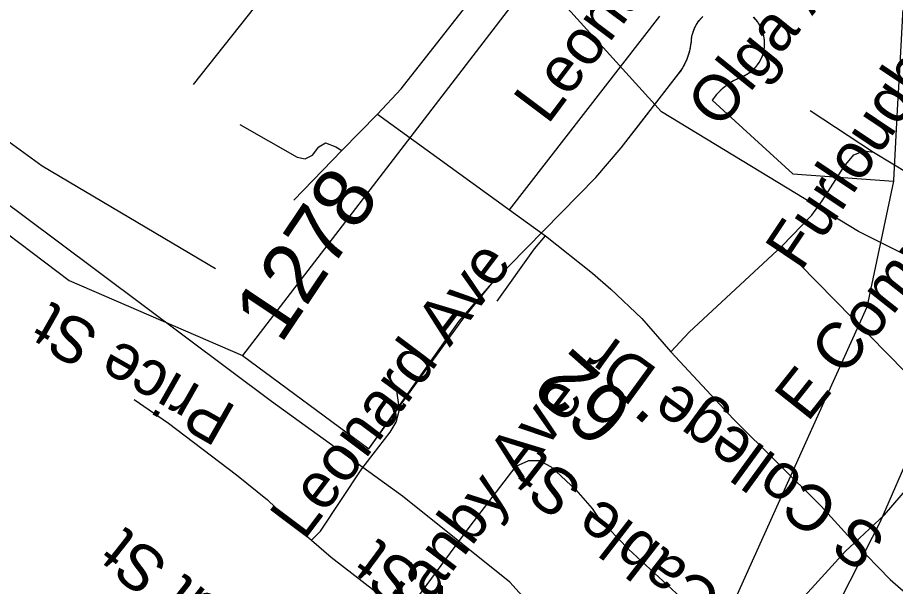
# Model space of a CAD drawing. Extents: x 1716282 to 1717158, y 799307 to 801078.
# Drawn here: x 1716807.84 to 1716834.17, y 800751.64 to 800768.71 of the extents above; entities that cross this region are included whole.
import ezdxf

# ---------------------------------------------------------------- set-up
doc = ezdxf.new("R2010")
doc.units = 0
for name, color, linetype in [('Exist Boundary Political City Limit New', 7, 'Continuous'), ('Exist Hydrographic Misc Water Feature', 7, 'Continuous'), ('Exist Road Non-System Type 51', 7, 'Continuous'), ('Exist Road Non-System Type 51 Label', 7, 'Continuous'), ('Exist Road Primary Interstate Ramp 1 Lane Attributed', 7, 'Continuous'), ('Exist Road Secondary Mileage Tenths English Label', 7, 'Continuous'), ('Exist Road Secondary Type 51 Attributed', 7, 'Continuous'), ('Exist Road Secondary Type 51 Label', 7, 'Continuous'), ('Exist Road Secondary Type 51 Number Label', 7, 'Continuous'), ('Map Preparation Boundary City Limit Buffer Line', 7, 'Continuous')]:
    doc.layers.add(name, color=color, linetype=linetype)

msp = doc.modelspace()

# ---------------------------------------------------------------- linework, layer by layer
at = {"layer": 'Exist Boundary Political City Limit New'}
for points in [[(1716834.778, 800780.982), (1716833.185, 800782.032), (1716832.823, 800782.29), (1716831.114, 800780.071), (1716826.885, 800774.592), (1716826.841, 800774.53), (1716814.586, 800758.566), (1716818.37, 800755.771)], [(1716834.11, 800763.795), (1716834.114, 800763.826), (1716834.242, 800766.118), (1716834.298, 800767.117), (1716834.694, 800774.58), (1716834.709, 800775.745), (1716834.778, 800780.982)], [(1716834.11, 800763.795), (1716833.305, 800760.022), (1716832.112, 800757.372), (1716829.513, 800751.6), (1716828.118, 800748.504), (1716830.111, 800743.692), (1716849.41, 800759.889), (1716847.021, 800765.269), (1716846.178, 800767.852), (1716845.613, 800770.743), (1716845.226, 800773.688), (1716850.853, 800766.071), (1716851.697, 800766.703), (1716854.143, 800763.725), (1716855.625, 800759.697), (1716859.113, 800753.96), (1716860.899, 800751.388), (1716863.463, 800748.209), (1716864.965, 800746.757)], [(1716793.108, 800773.151), (1716809.386, 800760.815), (1716814.586, 800758.566), (1716818.37, 800755.771), (1716821.088, 800759.599), (1716822.064, 800760.725), (1716825.186, 800763.909), (1716825.944, 800764.802), (1716827.082, 800766.265), (1716827.662, 800767.021), (1716827.773, 800767.17), (1716827.863, 800767.341), (1716827.918, 800767.465), (1716828.004, 800767.711), (1716828.034, 800767.886), (1716828.046, 800767.982), (1716828.053, 800768.078), (1716828.063, 800768.144), (1716828.07, 800768.182), (1716828.096, 800768.267), (1716828.116, 800768.328), (1716828.161, 800768.432), (1716828.198, 800768.498), (1716828.268, 800768.606), (1716828.39, 800768.736)], [(1716828.288, 800768.624), (1716828.3, 800768.64), (1716828.313, 800768.654), (1716828.325, 800768.668), (1716828.337, 800768.68), (1716828.351, 800768.697), (1716828.364, 800768.708), (1716828.379, 800768.724)], [(1716829.908, 800768.717), (1716829.977, 800768.636), (1716830.027, 800768.576), (1716830.046, 800768.544), (1716830.072, 800768.511), (1716830.145, 800768.369), (1716830.192, 800768.233), (1716830.21, 800768.159), (1716830.221, 800768.103), (1716830.231, 800768.008), (1716830.233, 800767.951), (1716830.233, 800767.886), (1716830.226, 800767.798), (1716830.214, 800767.722), (1716830.195, 800767.649), (1716830.175, 800767.574), (1716830.146, 800767.502), (1716830.076, 800767.366), (1716830.04, 800767.316), (1716830.024, 800767.289), (1716829.964, 800767.211), (1716829.912, 800767.158), (1716829.797, 800767.053), (1716829.633, 800766.956), (1716829.308, 800766.807), (1716829.179, 800766.729), (1716829.048, 800766.634), (1716828.972, 800766.57), (1716828.887, 800766.489), (1716828.799, 800766.395), (1716828.673, 800766.227), (1716831.092, 800764.023), (1716834.11, 800763.795)], [(1716829.901, 800768.72), (1716829.914, 800768.707), (1716829.929, 800768.694), (1716829.941, 800768.68), (1716829.953, 800768.665)], [(1716818.37, 800755.771), (1716821.192, 800759.663), (1716822.064, 800760.725), (1716825.186, 800763.909), (1716825.944, 800764.802), (1716826.537, 800765.566), (1716827.082, 800766.265), (1716827.534, 800766.846), (1716827.675, 800767.026), (1716827.692, 800767.05), (1716827.7, 800767.062), (1716827.711, 800767.077), (1716827.719, 800767.088), (1716827.727, 800767.099), (1716827.736, 800767.113), (1716827.747, 800767.132), (1716827.754, 800767.143), (1716827.762, 800767.154), (1716827.773, 800767.17), (1716827.779, 800767.182), (1716827.788, 800767.196), (1716827.795, 800767.211), (1716827.804, 800767.224), (1716827.812, 800767.239), (1716827.82, 800767.253), (1716827.827, 800767.268), (1716827.842, 800767.294), (1716827.849, 800767.306), (1716827.854, 800767.319), (1716827.862, 800767.336), (1716827.868, 800767.349), (1716827.874, 800767.361), (1716827.882, 800767.375), (1716827.893, 800767.401), (1716827.898, 800767.413), (1716827.907, 800767.437), (1716827.913, 800767.449), (1716827.918, 800767.465), (1716827.926, 800767.48), (1716827.935, 800767.503), (1716827.939, 800767.517), (1716827.948, 800767.547), (1716827.954, 800767.559), (1716827.962, 800767.583), (1716827.966, 800767.597), (1716827.971, 800767.61), (1716827.975, 800767.627), (1716827.978, 800767.641), (1716827.988, 800767.67), (1716827.992, 800767.684), (1716827.995, 800767.698), (1716828, 800767.715), (1716828.004, 800767.731), (1716828.008, 800767.749), (1716828.012, 800767.769), (1716828.017, 800767.789), (1716828.019, 800767.81), (1716828.024, 800767.836), (1716828.028, 800767.863), (1716828.031, 800767.877), (1716828.034, 800767.901), (1716828.038, 800767.918), (1716828.041, 800767.94), (1716828.044, 800767.967), (1716828.046, 800767.982), (1716828.047, 800768.004), (1716828.05, 800768.031), (1716828.052, 800768.056), (1716828.053, 800768.078), (1716828.057, 800768.105), (1716828.059, 800768.126), (1716828.063, 800768.144), (1716828.065, 800768.162), (1716828.07, 800768.182), (1716828.076, 800768.2), (1716828.08, 800768.218), (1716828.086, 800768.237), (1716828.092, 800768.255), (1716828.096, 800768.272), (1716828.102, 800768.291), (1716828.109, 800768.309), (1716828.116, 800768.328), (1716828.123, 800768.346), (1716828.131, 800768.363), (1716828.138, 800768.381), (1716828.144, 800768.397), (1716828.155, 800768.416), (1716828.161, 800768.432), (1716828.172, 800768.451), (1716828.18, 800768.465), (1716828.192, 800768.483), (1716828.198, 800768.498), (1716828.211, 800768.516), (1716828.218, 800768.53), (1716828.231, 800768.548), (1716828.241, 800768.564), (1716828.253, 800768.579), (1716828.263, 800768.595), (1716828.276, 800768.609), (1716828.288, 800768.624)], [(1716829.953, 800768.665), (1716829.965, 800768.65), (1716829.977, 800768.636), (1716829.991, 800768.62), (1716830.003, 800768.606), (1716830.014, 800768.591), (1716830.027, 800768.576), (1716830.036, 800768.56), (1716830.046, 800768.544), (1716830.058, 800768.529), (1716830.069, 800768.512), (1716830.078, 800768.496), (1716830.088, 800768.479), (1716830.097, 800768.464), (1716830.105, 800768.445), (1716830.113, 800768.433), (1716830.124, 800768.413), (1716830.132, 800768.395), (1716830.139, 800768.377), (1716830.147, 800768.359), (1716830.153, 800768.341), (1716830.16, 800768.323), (1716830.168, 800768.305), (1716830.174, 800768.288), (1716830.18, 800768.271), (1716830.187, 800768.253), (1716830.192, 800768.233), (1716830.198, 800768.216), (1716830.202, 800768.197), (1716830.206, 800768.178), (1716830.21, 800768.159), (1716830.214, 800768.14), (1716830.217, 800768.122), (1716830.221, 800768.103), (1716830.223, 800768.085), (1716830.225, 800768.064), (1716830.228, 800768.046), (1716830.231, 800768.027), (1716830.231, 800768.008), (1716830.233, 800767.994), (1716830.233, 800767.97), (1716830.233, 800767.951), (1716830.233, 800767.931), (1716830.235, 800767.914), (1716830.234, 800767.895), (1716830.234, 800767.875), (1716830.231, 800767.854), (1716830.23, 800767.835), (1716830.229, 800767.819), (1716830.226, 800767.798), (1716830.222, 800767.778), (1716830.22, 800767.76), (1716830.217, 800767.742), (1716830.214, 800767.721), (1716830.209, 800767.702), (1716830.205, 800767.685), (1716830.201, 800767.668), (1716830.195, 800767.649), (1716830.191, 800767.629), (1716830.187, 800767.612), (1716830.181, 800767.593), (1716830.175, 800767.574), (1716830.166, 800767.557), (1716830.16, 800767.538), (1716830.155, 800767.522), (1716830.146, 800767.502), (1716830.139, 800767.487), (1716830.129, 800767.467), (1716830.122, 800767.452), (1716830.112, 800767.433), (1716830.105, 800767.418), (1716830.095, 800767.402), (1716830.087, 800767.385), (1716830.076, 800767.366), (1716830.067, 800767.352), (1716830.055, 800767.334), (1716830.046, 800767.321), (1716830.033, 800767.302), (1716830.024, 800767.289), (1716830.011, 800767.272), (1716830.004, 800767.26), (1716829.988, 800767.241), (1716829.978, 800767.229), (1716829.964, 800767.211), (1716829.952, 800767.2), (1716829.936, 800767.184), (1716829.926, 800767.171), (1716829.912, 800767.158), (1716829.899, 800767.144), (1716829.884, 800767.131), (1716829.87, 800767.117), (1716829.855, 800767.104), (1716829.84, 800767.092), (1716829.826, 800767.081), (1716829.811, 800767.068), (1716829.795, 800767.056), (1716829.782, 800767.046), (1716829.764, 800767.035), (1716829.749, 800767.025), (1716829.733, 800767.013)], [(1716829.733, 800767.013), (1716829.717, 800767.004), (1716829.701, 800766.995), (1716829.684, 800766.983), (1716829.668, 800766.974), (1716829.65, 800766.964), (1716829.633, 800766.956), (1716829.617, 800766.947), (1716829.581, 800766.932), (1716829.568, 800766.927), (1716829.545, 800766.917), (1716829.519, 800766.908), (1716829.506, 800766.903), (1716829.483, 800766.893), (1716829.459, 800766.882), (1716829.436, 800766.871), (1716829.423, 800766.867), (1716829.41, 800766.859), (1716829.394, 800766.853), (1716829.372, 800766.842), (1716829.348, 800766.829), (1716829.335, 800766.824), (1716829.322, 800766.817), (1716829.308, 800766.807), (1716829.293, 800766.8), (1716829.28, 800766.793), (1716829.261, 800766.782), (1716829.239, 800766.768), (1716829.218, 800766.756), (1716829.206, 800766.747), (1716829.194, 800766.739), (1716829.179, 800766.729), (1716829.152, 800766.711), (1716829.131, 800766.696), (1716829.113, 800766.682), (1716829.089, 800766.666), (1716829.072, 800766.65), (1716829.048, 800766.634), (1716829.037, 800766.625), (1716829.026, 800766.616), (1716829.012, 800766.605), (1716829.003, 800766.596), (1716828.982, 800766.58), (1716828.972, 800766.57), (1716828.954, 800766.553), (1716828.943, 800766.544), (1716828.925, 800766.526), (1716828.914, 800766.517), (1716828.898, 800766.498), (1716828.887, 800766.489), (1716828.879, 800766.479), (1716828.868, 800766.47), (1716828.859, 800766.459), (1716828.848, 800766.447), (1716828.839, 800766.437), (1716828.828, 800766.428), (1716828.819, 800766.417), (1716828.799, 800766.395), (1716828.789, 800766.382), (1716828.779, 800766.369), (1716828.768, 800766.357), (1716828.757, 800766.344), (1716828.75, 800766.333), (1716828.741, 800766.322), (1716828.731, 800766.306), (1716828.721, 800766.297), (1716828.71, 800766.281), (1716828.701, 800766.27), (1716828.691, 800766.255), (1716828.683, 800766.243), (1716828.673, 800766.227), (1716831.092, 800764.023), (1716834.11, 800763.795)]]:
    msp.add_lwpolyline(points, dxfattribs=at)
at = {"layer": 'Exist Hydrographic Misc Water Feature'}
msp.add_lwpolyline([(1716876.042, 800751.14), (1716872.76, 800752.217), (1716871.349, 800752.22), (1716870.316, 800751.909), (1716868.528, 800750.75), (1716862.768, 800748.302), (1716861.859, 800748.263), (1716861.14, 800748.508), (1716860.381, 800748.958), (1716858.551, 800750.182), (1716851.597, 800754.307), (1716846.485, 800758.817), (1716843.528, 800759.819), (1716840.189, 800759.612), (1716836.246, 800760.699), (1716833.061, 800762.288), (1716827.152, 800765.878), (1716824.331, 800768.986), (1716822.573, 800770.041), (1716821.851, 800770.088)], dxfattribs=at)
at = {"layer": 'Exist Road Non-System Type 51'}
for p, q in [((1716813.112, 800766.697), (1716819.003, 800774.143)), ((1716822.589, 800762.941), (1716827.101, 800768.752)), ((1716817.562, 800764.716), (1716818.636, 800765.807)), ((1716818.636, 800765.807), (1716822.589, 800762.941)), ((1716831.609, 800765.918), (1716833.508, 800764.669)), ((1716816.122, 800763.23), (1716817.562, 800764.716)), ((1716822.589, 800762.941), (1716823.675, 800762.155))]:
    msp.add_line(p, q, dxfattribs=at)
for points in [[(1716818.636, 800765.807), (1716819.345, 800766.565), (1716823.114, 800771.382)], [(1716806.257, 800765.944), (1716808.577, 800764.256), (1716813.778, 800761.176)], [(1716814.503, 800765.496), (1716816.223, 800764.515), (1716816.47, 800764.474), (1716816.687, 800764.579), (1716816.878, 800764.831), (1716817.079, 800764.947), (1716817.386, 800764.829), (1716817.562, 800764.716)], [(1716830.757, 800761.851), (1716831.66, 800762.782), (1716831.973, 800763.21), (1716832.63, 800764.24), (1716832.918, 800764.588), (1716833.226, 800764.705), (1716833.508, 800764.669)], [(1716833.508, 800764.669), (1716837.742, 800762.114), (1716837.996, 800761.898)], [(1716822.224, 800760.2), (1716823.34, 800761.771), (1716823.675, 800762.155)], [(1716823.675, 800762.155), (1716825.083, 800761.043), (1716825.631, 800760.558), (1716826.562, 800759.682), (1716827.435, 800758.681)], [(1716827.435, 800758.681), (1716827.977, 800759.272), (1716830.757, 800761.851)], [(1716830.757, 800761.851), (1716835.511, 800757.007), (1716835.817, 800756.643)], [(1716827.435, 800758.681), (1716829.306, 800756.659), (1716831.939, 800754.05), (1716832.935, 800752.948)], [(1716816.658, 800753.026), (1716816.92, 800753.294), (1716818.164, 800755.17), (1716819.015, 800756.267), (1716819.194, 800756.564), (1716819.294, 800756.946), (1716819.204, 800757.577)], [(1716811.333, 800757.249), (1716812.366, 800756.536), (1716814.401, 800754.986), (1716815.336, 800754.241), (1716816.049, 800753.554), (1716816.658, 800753.026)], [(1716832.935, 800752.948), (1716833.834, 800753.785), (1716834.589, 800754.658), (1716835.029, 800755.243), (1716835.817, 800756.643)], [(1716819.499, 800750.772), (1716819.843, 800751.32), (1716821.382, 800753.413), (1716822.796, 800755.247), (1716823.169, 800755.414), (1716823.484, 800755.417), (1716823.841, 800755.227), (1716824.583, 800754.542), (1716825.074, 800753.978), (1716825.274, 800753.68), (1716826.159, 800752.759), (1716829.415, 800749.755)], [(1716816.658, 800753.026), (1716817.24, 800752.521), (1716819.499, 800750.772)], [(1716831.034, 800750.9), (1716832.664, 800752.699), (1716832.935, 800752.948)], [(1716832.935, 800752.948), (1716834.004, 800751.848), (1716834.705, 800751.233), (1716840.622, 800746.993)]]:
    msp.add_lwpolyline(points, dxfattribs=at)
at = {"layer": 'Exist Road Primary Interstate Ramp 1 Lane Attributed'}
msp.add_lwpolyline([(1716838.004, 800777.763), (1716837.355, 800767.986), (1716837.007, 800763.586), (1716836.493, 800760.772), (1716835.72, 800758.202), (1716833.697, 800753.555), (1716832.122, 800750.468), (1716831.391, 800748.641), (1716831.182, 800748.001), (1716831.004, 800747.303), (1716830.888, 800746.671), (1716830.812, 800746.046), (1716830.821, 800745.501)], dxfattribs=at)
at = {"layer": 'Exist Road Secondary Type 51 Attributed'}
msp.add_lwpolyline([(1716826.38, 800736.462), (1716825.839, 800737.017), (1716825.359, 800737.637), (1716824.944, 800738.464), (1716824.528, 800739.742), (1716824.342, 800740.573), (1716824.327, 800741.495), (1716824.483, 800742.514), (1716824.634, 800743.605), (1716824.965, 800745.253), (1716825.06, 800746.207), (1716824.932, 800747.17), (1716824.884, 800747.728), (1716824.39, 800749.165), (1716823.979, 800750.019), (1716823.349, 800750.94), (1716822.607, 800751.77), (1716819.384, 800754.348), (1716815.459, 800757.186), (1716809.029, 800761.998), (1716802.935, 800766.551)], dxfattribs=at)
at = {"layer": 'Map Preparation Boundary City Limit Buffer Line'}
for points in [[(1716834.778, 800780.982), (1716833.185, 800782.032), (1716832.823, 800782.29), (1716831.114, 800780.071), (1716826.885, 800774.592), (1716826.841, 800774.53), (1716814.586, 800758.566), (1716818.37, 800755.771)], [(1716834.11, 800763.795), (1716834.114, 800763.826), (1716834.242, 800766.118), (1716834.298, 800767.117), (1716834.694, 800774.58), (1716834.709, 800775.745), (1716834.778, 800780.982)], [(1716834.11, 800763.795), (1716833.305, 800760.022), (1716832.112, 800757.372), (1716829.513, 800751.6), (1716828.118, 800748.504), (1716830.111, 800743.692), (1716849.41, 800759.889), (1716847.021, 800765.269), (1716846.178, 800767.852), (1716845.613, 800770.743), (1716845.226, 800773.688), (1716850.853, 800766.071), (1716851.697, 800766.703), (1716854.143, 800763.725), (1716855.625, 800759.697), (1716859.113, 800753.96), (1716860.899, 800751.388), (1716863.463, 800748.209), (1716864.965, 800746.757)], [(1716793.108, 800773.151), (1716809.386, 800760.815), (1716814.586, 800758.566), (1716818.37, 800755.771), (1716821.088, 800759.599), (1716822.064, 800760.725), (1716825.186, 800763.909), (1716825.944, 800764.802), (1716827.082, 800766.265), (1716827.662, 800767.021), (1716827.773, 800767.17), (1716827.863, 800767.341), (1716827.918, 800767.465), (1716828.004, 800767.711), (1716828.034, 800767.886), (1716828.046, 800767.982), (1716828.053, 800768.078), (1716828.063, 800768.144), (1716828.07, 800768.182), (1716828.096, 800768.267), (1716828.116, 800768.328), (1716828.161, 800768.432), (1716828.198, 800768.498), (1716828.268, 800768.606), (1716828.39, 800768.736)], [(1716828.288, 800768.624), (1716828.3, 800768.64), (1716828.313, 800768.654), (1716828.325, 800768.668), (1716828.337, 800768.68), (1716828.351, 800768.697), (1716828.364, 800768.708), (1716828.379, 800768.724)], [(1716829.908, 800768.717), (1716829.977, 800768.636), (1716830.027, 800768.576), (1716830.046, 800768.544), (1716830.072, 800768.511), (1716830.145, 800768.369), (1716830.192, 800768.233), (1716830.21, 800768.159), (1716830.221, 800768.103), (1716830.231, 800768.008), (1716830.233, 800767.951), (1716830.233, 800767.886), (1716830.226, 800767.798), (1716830.214, 800767.722), (1716830.195, 800767.649), (1716830.175, 800767.574), (1716830.146, 800767.502), (1716830.076, 800767.366), (1716830.04, 800767.316), (1716830.024, 800767.289), (1716829.964, 800767.211), (1716829.912, 800767.158), (1716829.797, 800767.053), (1716829.633, 800766.956), (1716829.308, 800766.807), (1716829.179, 800766.729), (1716829.048, 800766.634), (1716828.972, 800766.57), (1716828.887, 800766.489), (1716828.799, 800766.395), (1716828.673, 800766.227), (1716831.092, 800764.023), (1716834.11, 800763.795)], [(1716829.901, 800768.72), (1716829.914, 800768.707), (1716829.929, 800768.694), (1716829.941, 800768.68), (1716829.953, 800768.665)], [(1716818.37, 800755.771), (1716821.192, 800759.663), (1716822.064, 800760.725), (1716825.186, 800763.909), (1716825.944, 800764.802), (1716826.537, 800765.566), (1716827.082, 800766.265), (1716827.534, 800766.846), (1716827.675, 800767.026), (1716827.692, 800767.05), (1716827.7, 800767.062), (1716827.711, 800767.077), (1716827.719, 800767.088), (1716827.727, 800767.099), (1716827.736, 800767.113), (1716827.747, 800767.132), (1716827.754, 800767.143), (1716827.762, 800767.154), (1716827.773, 800767.17), (1716827.779, 800767.182), (1716827.788, 800767.196), (1716827.795, 800767.211), (1716827.804, 800767.224), (1716827.812, 800767.239), (1716827.82, 800767.253), (1716827.827, 800767.268), (1716827.842, 800767.294), (1716827.849, 800767.306), (1716827.854, 800767.319), (1716827.862, 800767.336), (1716827.868, 800767.349), (1716827.874, 800767.361), (1716827.882, 800767.375), (1716827.893, 800767.401), (1716827.898, 800767.413), (1716827.907, 800767.437), (1716827.913, 800767.449), (1716827.918, 800767.465), (1716827.926, 800767.48), (1716827.935, 800767.503), (1716827.939, 800767.517), (1716827.948, 800767.547), (1716827.954, 800767.559), (1716827.962, 800767.583), (1716827.966, 800767.597), (1716827.971, 800767.61), (1716827.975, 800767.627), (1716827.978, 800767.641), (1716827.988, 800767.67), (1716827.992, 800767.684), (1716827.995, 800767.698), (1716828, 800767.715), (1716828.004, 800767.731), (1716828.008, 800767.749), (1716828.012, 800767.769), (1716828.017, 800767.789), (1716828.019, 800767.81), (1716828.024, 800767.836), (1716828.028, 800767.863), (1716828.031, 800767.877), (1716828.034, 800767.901), (1716828.038, 800767.918), (1716828.041, 800767.94), (1716828.044, 800767.967), (1716828.046, 800767.982), (1716828.047, 800768.004), (1716828.05, 800768.031), (1716828.052, 800768.056), (1716828.053, 800768.078), (1716828.057, 800768.105), (1716828.059, 800768.126), (1716828.063, 800768.144), (1716828.065, 800768.162), (1716828.07, 800768.182), (1716828.076, 800768.2), (1716828.08, 800768.218), (1716828.086, 800768.237), (1716828.092, 800768.255), (1716828.096, 800768.272), (1716828.102, 800768.291), (1716828.109, 800768.309), (1716828.116, 800768.328), (1716828.123, 800768.346), (1716828.131, 800768.363), (1716828.138, 800768.381), (1716828.144, 800768.397), (1716828.155, 800768.416), (1716828.161, 800768.432), (1716828.172, 800768.451), (1716828.18, 800768.465), (1716828.192, 800768.483), (1716828.198, 800768.498), (1716828.211, 800768.516), (1716828.218, 800768.53), (1716828.231, 800768.548), (1716828.241, 800768.564), (1716828.253, 800768.579), (1716828.263, 800768.595), (1716828.276, 800768.609), (1716828.288, 800768.624)], [(1716829.953, 800768.665), (1716829.965, 800768.65), (1716829.977, 800768.636), (1716829.991, 800768.62), (1716830.003, 800768.606), (1716830.014, 800768.591), (1716830.027, 800768.576), (1716830.036, 800768.56), (1716830.046, 800768.544), (1716830.058, 800768.529), (1716830.069, 800768.512), (1716830.078, 800768.496), (1716830.088, 800768.479), (1716830.097, 800768.464), (1716830.105, 800768.445), (1716830.113, 800768.433), (1716830.124, 800768.413), (1716830.132, 800768.395), (1716830.139, 800768.377), (1716830.147, 800768.359), (1716830.153, 800768.341), (1716830.16, 800768.323), (1716830.168, 800768.305), (1716830.174, 800768.288), (1716830.18, 800768.271), (1716830.187, 800768.253), (1716830.192, 800768.233), (1716830.198, 800768.216), (1716830.202, 800768.197), (1716830.206, 800768.178), (1716830.21, 800768.159), (1716830.214, 800768.14), (1716830.217, 800768.122), (1716830.221, 800768.103), (1716830.223, 800768.085), (1716830.225, 800768.064), (1716830.228, 800768.046), (1716830.231, 800768.027), (1716830.231, 800768.008), (1716830.233, 800767.994), (1716830.233, 800767.97), (1716830.233, 800767.951), (1716830.233, 800767.931), (1716830.235, 800767.914), (1716830.234, 800767.895), (1716830.234, 800767.875), (1716830.231, 800767.854), (1716830.23, 800767.835), (1716830.229, 800767.819), (1716830.226, 800767.798), (1716830.222, 800767.778), (1716830.22, 800767.76), (1716830.217, 800767.742), (1716830.214, 800767.721), (1716830.209, 800767.702), (1716830.205, 800767.685), (1716830.201, 800767.668), (1716830.195, 800767.649), (1716830.191, 800767.629), (1716830.187, 800767.612), (1716830.181, 800767.593), (1716830.175, 800767.574), (1716830.166, 800767.557), (1716830.16, 800767.538), (1716830.155, 800767.522), (1716830.146, 800767.502), (1716830.139, 800767.487), (1716830.129, 800767.467), (1716830.122, 800767.452), (1716830.112, 800767.433), (1716830.105, 800767.418), (1716830.095, 800767.402), (1716830.087, 800767.385), (1716830.076, 800767.366), (1716830.067, 800767.352), (1716830.055, 800767.334), (1716830.046, 800767.321), (1716830.033, 800767.302), (1716830.024, 800767.289), (1716830.011, 800767.272), (1716830.004, 800767.26), (1716829.988, 800767.241), (1716829.978, 800767.229), (1716829.964, 800767.211), (1716829.952, 800767.2), (1716829.936, 800767.184), (1716829.926, 800767.171), (1716829.912, 800767.158), (1716829.899, 800767.144), (1716829.884, 800767.131), (1716829.87, 800767.117), (1716829.855, 800767.104), (1716829.84, 800767.092), (1716829.826, 800767.081), (1716829.811, 800767.068), (1716829.795, 800767.056), (1716829.782, 800767.046), (1716829.764, 800767.035), (1716829.749, 800767.025), (1716829.733, 800767.013)], [(1716829.733, 800767.013), (1716829.717, 800767.004), (1716829.701, 800766.995), (1716829.684, 800766.983), (1716829.668, 800766.974), (1716829.65, 800766.964), (1716829.633, 800766.956), (1716829.617, 800766.947), (1716829.581, 800766.932), (1716829.568, 800766.927), (1716829.545, 800766.917), (1716829.519, 800766.908), (1716829.506, 800766.903), (1716829.483, 800766.893), (1716829.459, 800766.882), (1716829.436, 800766.871), (1716829.423, 800766.867), (1716829.41, 800766.859), (1716829.394, 800766.853), (1716829.372, 800766.842), (1716829.348, 800766.829), (1716829.335, 800766.824), (1716829.322, 800766.817), (1716829.308, 800766.807), (1716829.293, 800766.8), (1716829.28, 800766.793), (1716829.261, 800766.782), (1716829.239, 800766.768), (1716829.218, 800766.756), (1716829.206, 800766.747), (1716829.194, 800766.739), (1716829.179, 800766.729), (1716829.152, 800766.711), (1716829.131, 800766.696), (1716829.113, 800766.682), (1716829.089, 800766.666), (1716829.072, 800766.65), (1716829.048, 800766.634), (1716829.037, 800766.625), (1716829.026, 800766.616), (1716829.012, 800766.605), (1716829.003, 800766.596), (1716828.982, 800766.58), (1716828.972, 800766.57), (1716828.954, 800766.553), (1716828.943, 800766.544), (1716828.925, 800766.526), (1716828.914, 800766.517), (1716828.898, 800766.498), (1716828.887, 800766.489), (1716828.879, 800766.479), (1716828.868, 800766.47), (1716828.859, 800766.459), (1716828.848, 800766.447), (1716828.839, 800766.437), (1716828.828, 800766.428), (1716828.819, 800766.417), (1716828.799, 800766.395), (1716828.789, 800766.382), (1716828.779, 800766.369), (1716828.768, 800766.357), (1716828.757, 800766.344), (1716828.75, 800766.333), (1716828.741, 800766.322), (1716828.731, 800766.306), (1716828.721, 800766.297), (1716828.71, 800766.281), (1716828.701, 800766.27), (1716828.691, 800766.255), (1716828.683, 800766.243), (1716828.673, 800766.227), (1716831.092, 800764.023), (1716834.11, 800763.795)]]:
    msp.add_lwpolyline(points, dxfattribs=at)

# ---------------------------------------------------------------- texts
at = {"layer": 'Exist Road Non-System Type 51 Label'}
for s, rotation, p in [('Leonard Ave', 53.1772, (1716823.739, 800765.468)), ('Olga Ave', 50.9904, (1716828.895, 800765.324)), ('Furlough Ave', 56.2051, (1716831.336, 800761.065)), ('E Commerce Ave', 51.549, (1716831.53, 800756.539)), ('Leonard Ave', 53.0233, (1716816.425, 800752.987)), ('Price St', 150.3876, (1716814.455, 800757.009)), ('Granby Ave', 52.7865, (1716818.979, 800749.562)), ('Cable St', 142.2759, (1716829.064, 800751.414)), ('Walnut St', 141.7419, (1716817.335, 800748.493)), ('Whiteoak St', 143.5045, (1716826.626, 800747.187))]:
    msp.add_text(s, height=1.3775, rotation=rotation, dxfattribs=at).set_placement(p)
at = {"layer": 'Exist Road Secondary Mileage Tenths English Label'}
msp.add_text('.62', height=1.8125, rotation=138.4765, dxfattribs=at).set_placement((1716826.921, 800756.619))
at = {"layer": 'Exist Road Secondary Type 51 Label'}
msp.add_text('S College Dr', height=1.3775, rotation=143.9601, dxfattribs=at).set_placement((1716833.957, 800753.13))
at = {"layer": 'Exist Road Secondary Type 51 Number Label'}
msp.add_text('1278', height=1.8125, rotation=56.2051, dxfattribs=at).set_placement((1716815.733, 800758.884))

doc.saveas('drawing.dxf')
